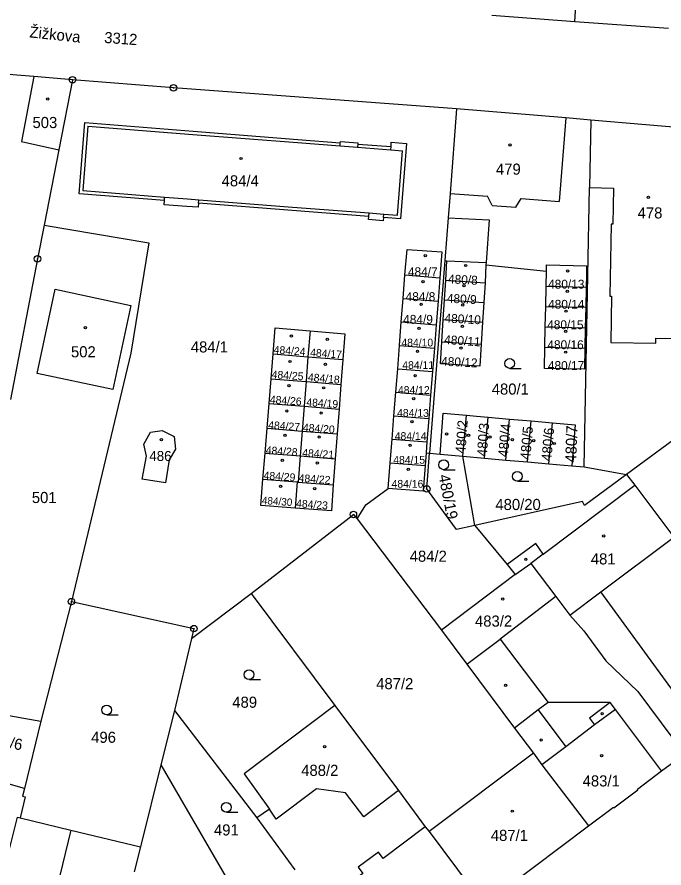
# Model space of a CAD drawing. Extents: x -733394 to -722299, y -1082822 to -1075049.
# Drawn here: x -728637.1 to -728538.1, y -1079699.5 to -1079569.2 of the extents above; entities that cross this region are included whole.
import ezdxf

# ---------------------------------------------------------------- set-up
doc = ezdxf.new("R2010")
doc.units = 0
for name, color, linetype in [('Hranice parcel', 7, 'Continuous'), ('Parcelní čísla', 7, 'Continuous'), ('Pop  PČ popisy', 7, 'Continuous'), ('Vnitřní kresba', 7, 'Continuous'), ('Značky bodu BP', 7, 'Continuous'), ('Značky budov', 7, 'Continuous'), ('Značky kultur', 7, 'Continuous')]:
    doc.layers.add(name, color=color, linetype=linetype)

msp = doc.modelspace()

# ---------------------------------------------------------------- linework, layer by layer
at = {"layer": 'Hranice parcel'}
for p, q in [((-728564.42, -1079568.91), (-728551.7, -1079569.89)), ((-728551.7, -1079569.89), (-728537.37, -1079570.91)), ((-728549.29, -1079585.02), (-728549.49, -1079595.32)), ((-728549.74, -1079608.76), (-728549.49, -1079595.32)), ((-728609.32, -1079597.7), (-728609.37, -1079598.34)), ((-728571.65, -1079606.5), (-728573.96, -1079636)), ((-728571.65, -1079606.5), (-728571.3, -1079606.52)), ((-728571.49, -1079609.52), (-728571.3, -1079606.52)), ((-728565.34, -1079607.15), (-728565.47, -1079609.91)), ((-728565.34, -1079607.15), (-728556.06, -1079608.11)), ((-728578.01, -1079612.3), (-728577.73, -1079608.7)), ((-728577.73, -1079608.7), (-728572.39, -1079609.12)), ((-728556.11, -1079610.42), (-728556.06, -1079608.11)), ((-728549.96, -1079608.74), (-728550, -1079610.55)), ((-728549.96, -1079608.74), (-728549.74, -1079608.76)), ((-728572.39, -1079609.12), (-728572.67, -1079612.71)), ((-728571.68, -1079612.53), (-728571.49, -1079609.52)), ((-728571.49, -1079609.52), (-728565.47, -1079609.91)), ((-728565.47, -1079609.91), (-728565.66, -1079612.91)), ((-728550.29, -1079638.08), (-728549.74, -1079608.76)), ((-728556.18, -1079613.51), (-728556.11, -1079610.42)), ((-728556.11, -1079610.42), (-728550, -1079610.55)), ((-728550, -1079610.55), (-728550.06, -1079613.65)), ((-728578.29, -1079615.89), (-728578.01, -1079612.3)), ((-728578.01, -1079612.3), (-728572.67, -1079612.71)), ((-728571.87, -1079615.53), (-728571.68, -1079612.53)), ((-728571.68, -1079612.53), (-728565.66, -1079612.91)), ((-728572.67, -1079612.71), (-728572.95, -1079616.31)), ((-728565.66, -1079612.91), (-728565.85, -1079615.92)), ((-728556.25, -1079616.64), (-728556.18, -1079613.51)), ((-728556.18, -1079613.51), (-728550.06, -1079613.65)), ((-728550.06, -1079613.65), (-728550.13, -1079616.78)), ((-728578.57, -1079619.48), (-728578.29, -1079615.89)), ((-728578.29, -1079615.89), (-728572.95, -1079616.31)), ((-728572.95, -1079616.31), (-728573.23, -1079619.9)), ((-728572.08, -1079618.92), (-728571.87, -1079615.53)), ((-728571.87, -1079615.53), (-728565.85, -1079615.92)), ((-728565.85, -1079615.92), (-728566.07, -1079619.3)), ((-728592.27, -1079617.25), (-728592.58, -1079621.22)), ((-728556.32, -1079619.76), (-728556.25, -1079616.64)), ((-728556.25, -1079616.64), (-728550.13, -1079616.78)), ((-728550.13, -1079616.78), (-728550.2, -1079619.89)), ((-728572.08, -1079618.92), (-728566.07, -1079619.3)), ((-728578.85, -1079623.07), (-728578.57, -1079619.48)), ((-728578.57, -1079619.48), (-728573.23, -1079619.9)), ((-728573.23, -1079619.9), (-728573.51, -1079623.49)), ((-728556.32, -1079619.76), (-728550.2, -1079619.89)), ((-728598.23, -1079624.59), (-728597.93, -1079620.79)), ((-728597.93, -1079620.79), (-728592.58, -1079621.22)), ((-728592.58, -1079621.22), (-728592.88, -1079625.02)), ((-728592.58, -1079621.22), (-728587.23, -1079621.66)), ((-728587.23, -1079621.66), (-728587.53, -1079625.45)), ((-728579.13, -1079626.66), (-728578.85, -1079623.07)), ((-728578.85, -1079623.07), (-728573.51, -1079623.49)), ((-728573.51, -1079623.49), (-728573.8, -1079627.08)), ((-728598.54, -1079628.39), (-728598.23, -1079624.59)), ((-728598.23, -1079624.59), (-728592.88, -1079625.02)), ((-728592.88, -1079625.02), (-728593.18, -1079628.81)), ((-728592.88, -1079625.02), (-728587.53, -1079625.45)), ((-728587.53, -1079625.45), (-728587.82, -1079629.24)), ((-728579.42, -1079630.26), (-728579.13, -1079626.66)), ((-728579.13, -1079626.66), (-728573.8, -1079627.08)), ((-728573.8, -1079627.08), (-728574.08, -1079630.67)), ((-728598.84, -1079632.18), (-728598.54, -1079628.39)), ((-728598.54, -1079628.39), (-728593.18, -1079628.81)), ((-728593.18, -1079628.81), (-728593.48, -1079632.61)), ((-728593.18, -1079628.81), (-728587.82, -1079629.24)), ((-728587.82, -1079629.24), (-728588.11, -1079633.03)), ((-728579.7, -1079633.85), (-728579.42, -1079630.26)), ((-728579.42, -1079630.26), (-728574.08, -1079630.67)), ((-728574.08, -1079630.67), (-728574.36, -1079634.27)), ((-728568.85, -1079636.46), (-728568.29, -1079630.19)), ((-728565.56, -1079636.75), (-728565, -1079630.48)), ((-728565, -1079630.48), (-728561.72, -1079630.76)), ((-728562.27, -1079637.04), (-728561.72, -1079630.76)), ((-728561.72, -1079630.76), (-728558.43, -1079631.05)), ((-728599.15, -1079635.98), (-728598.84, -1079632.18)), ((-728598.84, -1079632.18), (-728593.48, -1079632.61)), ((-728558.98, -1079637.33), (-728558.43, -1079631.05)), ((-728558.43, -1079631.05), (-728555.14, -1079631.34)), ((-728555.69, -1079637.61), (-728555.14, -1079631.34)), ((-728593.48, -1079632.61), (-728593.78, -1079636.4)), ((-728593.48, -1079632.61), (-728588.11, -1079633.03)), ((-728588.11, -1079633.03), (-728588.4, -1079636.83)), ((-728579.98, -1079637.44), (-728579.7, -1079633.85)), ((-728579.7, -1079633.85), (-728574.36, -1079634.27)), ((-728574.36, -1079634.27), (-728574.49, -1079635.95)), ((-728599.47, -1079639.98), (-728599.15, -1079635.98)), ((-728599.15, -1079635.98), (-728593.78, -1079636.4)), ((-728574.49, -1079635.95), (-728574.64, -1079637.86)), ((-728574.49, -1079635.95), (-728573.96, -1079636)), ((-728573.96, -1079636), (-728572.34, -1079636.16)), ((-728593.78, -1079636.4), (-728594.1, -1079640.4)), ((-728593.78, -1079636.4), (-728588.4, -1079636.83)), ((-728588.4, -1079636.83), (-728588.71, -1079640.82)), ((-728572.34, -1079636.16), (-728568.85, -1079636.46)), ((-728567.02, -1079647.05), (-728568.85, -1079636.46)), ((-728568.85, -1079636.46), (-728565.56, -1079636.75)), ((-728565.56, -1079636.75), (-728562.27, -1079637.04)), ((-728562.27, -1079637.04), (-728558.98, -1079637.33)), ((-728558.98, -1079637.33), (-728555.69, -1079637.61)), ((-728580.29, -1079641.38), (-728579.98, -1079637.44)), ((-728579.98, -1079637.44), (-728574.64, -1079637.86)), ((-728555.69, -1079637.61), (-728552.2, -1079637.92)), ((-728552.2, -1079637.92), (-728550.29, -1079638.08)), ((-728550.29, -1079638.08), (-728543.8, -1079639.25)), ((-728599.47, -1079639.98), (-728594.25, -1079640.39)), ((-728594.25, -1079640.39), (-728594.55, -1079644.38)), ((-728594.1, -1079640.4), (-728594.25, -1079640.39)), ((-728594.1, -1079640.4), (-728588.71, -1079640.82)), ((-728585.07, -1079646.06), (-728572.12, -1079663.09)), ((-728560.88, -1079654.54), (-728572.12, -1079663.09)), ((-728610.44, -1079664.37), (-728601.26, -1079657.49)), ((-728601.26, -1079657.49), (-728588.46, -1079674.64)), ((-728628.81, -1079658.71), (-728633.49, -1079677.02)), ((-728610.44, -1079664.37), (-728613.03, -1079675.38)), ((-728642.54, -1079675.39), (-728633.49, -1079677.02)), ((-728613.03, -1079675.38), (-728615.13, -1079683.71)), ((-728613.03, -1079675.38), (-728600.39, -1079691.8)), ((-728633.49, -1079677.02), (-728635.99, -1079687.31)), ((-728560.94, -1079678.06), (-728558.03, -1079681.92)), ((-728558.03, -1079681.92), (-728574.05, -1079693.93)), ((-728538.45, -1079684.61), (-728534.95, -1079682.05)), ((-728615.13, -1079683.71), (-728601.43, -1079707.28)), ((-728635.99, -1079687.31), (-728641.65, -1079685.72)), ((-728600.39, -1079691.8), (-728594.58, -1079699.77)), ((-728574.62, -1079693.18), (-728574.05, -1079693.93)), ((-728565.68, -1079705.08), (-728549.64, -1079693.06)), ((-728574.05, -1079693.93), (-728565.68, -1079705.08)), ((-728618.23, -1079696.26), (-728619.19, -1079700.08))]:
    msp.add_line(p, q, dxfattribs=at)
for points in [[(-728551.7, -1079569.89), (-728550.97, -1079557.79), (-728550.32, -1079548.58), (-728550.05, -1079543.95)], [(-728628.63, -1079578.81), (-728634.57, -1079578.33), (-728642.37, -1079577.71)], [(-728628.63, -1079578.81), (-728630.72, -1079589.53), (-728632.97, -1079601.07)], [(-728569.83, -1079583.29), (-728613.17, -1079580.06), (-728628.63, -1079578.81)], [(-728569.83, -1079583.29), (-728570.83, -1079596.23), (-728571.14, -1079599.94), (-728571.65, -1079606.5)], [(-728549.29, -1079585.02), (-728550.33, -1079584.92), (-728553.1, -1079584.64), (-728569.83, -1079583.29)], [(-728528.82, -1079586.62), (-728531.27, -1079586.51), (-728532.44, -1079586.41), (-728549.29, -1079585.02)], [(-728614.62, -1079597.97), (-728614.57, -1079597.29), (-728627.63, -1079596.27), (-728626.75, -1079585.38)], [(-728626.75, -1079585.38), (-728610.18, -1079586.68), (-728594.13, -1079587.94), (-728587.63, -1079588.45)], [(-728587.63, -1079588.45), (-728587.62, -1079588.25), (-728584.93, -1079588.46), (-728584.94, -1079588.66), (-728579.87, -1079589.05), (-728579.82, -1079588.38), (-728577.51, -1079588.55), (-728578.42, -1079600.11), (-728581.01, -1079599.91), (-728581.05, -1079600.41), (-728583.3, -1079600.21), (-728583.27, -1079599.73)], [(-728549.49, -1079595.32), (-728545.83, -1079595.39), (-728545.92, -1079600.91), (-728546.17, -1079600.91), (-728546.36, -1079611.95), (-728546.11, -1079611.95), (-728546.23, -1079619.03), (-728539.32, -1079619.14), (-728539.31, -1079618.4), (-728533.68, -1079618.49), (-728533.53, -1079610.86), (-728530.78, -1079609.9), (-728531.77, -1079607.17), (-728533, -1079607.39), (-728532.86, -1079601.24), (-728533.38, -1079601.23), (-728533.28, -1079596.52), (-728529.7, -1079596.68)], [(-728609.37, -1079598.34), (-728611.11, -1079598.22), (-728614.62, -1079597.97)], [(-728583.27, -1079599.73), (-728595, -1079598.82), (-728609.32, -1079597.7)], [(-728632.97, -1079601.07), (-728633.98, -1079606.23), (-728638.11, -1079627.77)], [(-728632.97, -1079601.07), (-728616.97, -1079603.77), (-728619.68, -1079620.65), (-728628.81, -1079658.71)], [(-728577.73, -1079608.7), (-728577.41, -1079604.78), (-728572.08, -1079605.16), (-728572.39, -1079609.12)], [(-728571.3, -1079606.52), (-728565.31, -1079606.79), (-728565.34, -1079607.15)], [(-728556.06, -1079608.11), (-728556.04, -1079607.17), (-728549.93, -1079607.3), (-728549.96, -1079608.74)], [(-728619.71, -1079613.36), (-728622.47, -1079626.26), (-728634.05, -1079623.79), (-728631.3, -1079610.87), (-728619.71, -1079613.36)], [(-728597.93, -1079620.79), (-728597.61, -1079616.79), (-728592.27, -1079617.25)], [(-728592.27, -1079617.25), (-728586.95, -1079617.72), (-728587.23, -1079621.66)], [(-728566.07, -1079619.3), (-728566.28, -1079622.68), (-728572.29, -1079622.29), (-728572.08, -1079618.92)], [(-728550.2, -1079619.89), (-728550.27, -1079623.14), (-728556.39, -1079623.01), (-728556.32, -1079619.76)], [(-728572.34, -1079636.16), (-728571.88, -1079629.88), (-728568.29, -1079630.19)], [(-728568.29, -1079630.19), (-728566.77, -1079630.32), (-728565, -1079630.48)], [(-728555.14, -1079631.34), (-728551.65, -1079631.64), (-728552.2, -1079637.92)], [(-728532.91, -1079631.44), (-728533.01, -1079631.31), (-728543.8, -1079639.25)], [(-728617.97, -1079639.98), (-728617.33, -1079636.45), (-728617.7, -1079634.59), (-728616.71, -1079632.77), (-728614.89, -1079632.5), (-728613.08, -1079633.45), (-728612.84, -1079635.37), (-728613.82, -1079637), (-728614.41, -1079640.5), (-728617.97, -1079639.98)], [(-728567.02, -1079647.05), (-728569.86, -1079647.68), (-728570.96, -1079646.16), (-728574.39, -1079641.46), (-728573.96, -1079636)], [(-728574.64, -1079637.86), (-728574.95, -1079641.8), (-728580.29, -1079641.38)], [(-728594.55, -1079644.38), (-728599.79, -1079643.98), (-728599.47, -1079639.98)], [(-728543.8, -1079639.25), (-728550.23, -1079644), (-728550.56, -1079643.39), (-728567.02, -1079647.05)], [(-728543.8, -1079639.25), (-728542.52, -1079640.9), (-728536.59, -1079648.83)], [(-728588.71, -1079640.82), (-728588.99, -1079644.81), (-728594.55, -1079644.38)], [(-728585.07, -1079646.06), (-728583.71, -1079643.9), (-728580.29, -1079641.38)], [(-728601.26, -1079657.49), (-728585.63, -1079645.37), (-728585.07, -1079646.06)], [(-728567.02, -1079647.05), (-728562.11, -1079653.05), (-728560.88, -1079654.54)], [(-728531.54, -1079679.47), (-728547.75, -1079657.23), (-728536.59, -1079648.83)], [(-728560.88, -1079654.54), (-728558.47, -1079652.87), (-728554.63, -1079657.93), (-728552.47, -1079660.78), (-728550.33, -1079663.2), (-728546.96, -1079667.8), (-728542.07, -1079672.45), (-728534.95, -1079682.05)], [(-728628.81, -1079658.71), (-728610.04, -1079662.85), (-728610.44, -1079664.37)], [(-728572.12, -1079663.09), (-728568.27, -1079668.3), (-728560.94, -1079678.06)], [(-728588.46, -1079674.64), (-728602.37, -1079685.1), (-728598.48, -1079690.49), (-728600.39, -1079691.8)], [(-728588.46, -1079674.64), (-728578.74, -1079687.65), (-728574.62, -1079693.18)], [(-728538.45, -1079684.61), (-728545.52, -1079675.21), (-728546.31, -1079674.16), (-728555.83, -1079674.15), (-728557.33, -1079675.29), (-728560.94, -1079678.06)], [(-728558.03, -1079681.92), (-728556.78, -1079683.69), (-728549.64, -1079693.06)], [(-728615.13, -1079683.71), (-728618.12, -1079695.86), (-728618.23, -1079696.26)], [(-728549.64, -1079693.06), (-728545.83, -1079690.19), (-728545.75, -1079690.3), (-728542.06, -1079687.51), (-728542.15, -1079687.4), (-728538.45, -1079684.61)], [(-728635.99, -1079687.31), (-728636.28, -1079688.5), (-728635.86, -1079688.61), (-728636.65, -1079691.83)], [(-728647.5, -1079730.8), (-728645.37, -1079722.49), (-728643.96, -1079716.99), (-728643.51, -1079717.1), (-728643.19, -1079715.67), (-728642.19, -1079712.1), (-728638.7, -1079698.26), (-728637.07, -1079691.73), (-728636.65, -1079691.83)], [(-728636.65, -1079691.83), (-728628.91, -1079693.69), (-728618.23, -1079696.26)], [(-728574.62, -1079693.18), (-728581.09, -1079698.03), (-728581.81, -1079697.07), (-728584.9, -1079699.36), (-728584.17, -1079700.33), (-728587.53, -1079702.85), (-728590.64, -1079705.18)]]:
    msp.add_lwpolyline(points, dxfattribs=at)
at = {"layer": 'Vnitřní kresba'}
for p, q in [((-728634.57, -1079578.33), (-728636.44, -1079588.25)), ((-728553.1, -1079584.64), (-728554.14, -1079597.43)), ((-728626.27, -1079585.94), (-728627.07, -1079595.79)), ((-728626.27, -1079585.94), (-728610.22, -1079587.19)), ((-728610.22, -1079587.19), (-728594.17, -1079588.44)), ((-728636.44, -1079588.25), (-728630.72, -1079589.53)), ((-728594.17, -1079588.44), (-728587.67, -1079588.95)), ((-728587.67, -1079588.95), (-728587.63, -1079588.45)), ((-728587.67, -1079588.95), (-728584.98, -1079589.16)), ((-728584.94, -1079588.66), (-728584.98, -1079589.16)), ((-728584.98, -1079589.16), (-728579.91, -1079589.55)), ((-728579.91, -1079589.55), (-728579.87, -1079589.05)), ((-728579.91, -1079589.55), (-728578.12, -1079589.69)), ((-728578.9, -1079599.55), (-728578.12, -1079589.69)), ((-728627.07, -1079595.79), (-728614.53, -1079596.77)), ((-728614.57, -1079597.29), (-728614.53, -1079596.77)), ((-728614.53, -1079596.77), (-728611.02, -1079597.04)), ((-728570.83, -1079596.23), (-728565.08, -1079596.64)), ((-728564.4, -1079598.09), (-728565.08, -1079596.64)), ((-728560.77, -1079598.33), (-728559.95, -1079597.01)), ((-728559.95, -1079597.01), (-728554.14, -1079597.43)), ((-728611.02, -1079597.04), (-728609.28, -1079597.18)), ((-728609.32, -1079597.7), (-728609.28, -1079597.18)), ((-728609.28, -1079597.18), (-728594.96, -1079598.3)), ((-728594.96, -1079598.3), (-728583.23, -1079599.21)), ((-728564.4, -1079598.09), (-728560.77, -1079598.33)), ((-728583.27, -1079599.73), (-728583.23, -1079599.21)), ((-728583.23, -1079599.21), (-728580.97, -1079599.39)), ((-728581.01, -1079599.91), (-728580.97, -1079599.39)), ((-728580.97, -1079599.39), (-728578.9, -1079599.55)), ((-728571.14, -1079599.94), (-728564.85, -1079600.27)), ((-728564.85, -1079600.27), (-728565.31, -1079606.79)), ((-728556.58, -1079651.45), (-728542.52, -1079640.9)), ((-728557.72, -1079649.81), (-728562.11, -1079653.05)), ((-728556.58, -1079651.45), (-728557.72, -1079649.81)), ((-728556.58, -1079651.45), (-728558.47, -1079652.87)), ((-728554.63, -1079657.93), (-728563.15, -1079664.47)), ((-728552.47, -1079660.78), (-728547.75, -1079657.23)), ((-728568.27, -1079668.3), (-728563.15, -1079664.47)), ((-728563.15, -1079664.47), (-728555.83, -1079674.15)), ((-728546.31, -1079674.16), (-728549.48, -1079676.54)), ((-728557.33, -1079675.29), (-728553.11, -1079680.93)), ((-728545.52, -1079675.21), (-728548.69, -1079677.59)), ((-728548.69, -1079677.59), (-728553.11, -1079680.93)), ((-728549.48, -1079676.54), (-728548.69, -1079677.59)), ((-728553.11, -1079680.93), (-728556.78, -1079683.69)), ((-728591.28, -1079687.37), (-728597.43, -1079692.03)), ((-728586.84, -1079687.99), (-728591.28, -1079687.37)), ((-728584.05, -1079691.68), (-728586.84, -1079687.99)), ((-728578.74, -1079687.65), (-728584.05, -1079691.68)), ((-728597.43, -1079692.03), (-728598.48, -1079690.49)), ((-728628.91, -1079693.69), (-728631.07, -1079702.68))]:
    msp.add_line(p, q, dxfattribs=at)
at = {"layer": 'Značky bodu BP'}
for centre, radius in [((-728628.63, -1079578.81), 0.5), ((-728628.63, -1079578.81), 0.0303), ((-728613.17, -1079580.06), 0.5), ((-728613.17, -1079580.06), 0.0303), ((-728633.98, -1079606.23), 0.5), ((-728633.98, -1079606.23), 0.0303), ((-728574.39, -1079641.46), 0.5), ((-728574.39, -1079641.46), 0.0303), ((-728585.63, -1079645.37), 0.5), ((-728585.63, -1079645.37), 0.0303), ((-728628.81, -1079658.71), 0.5), ((-728628.81, -1079658.71), 0.0303), ((-728610.04, -1079662.85), 0.5), ((-728610.04, -1079662.85), 0.0303)]:
    msp.add_circle(centre, radius, dxfattribs=at)
at = {"layer": 'Značky budov'}
for centre in [(-728632.43, -1079581.77), (-728561.66, -1079588.79), (-728602.83, -1079590.87), (-728540.45, -1079596.8), (-728574.62, -1079605.76), (-728568.44, -1079607.25), (-728552.84, -1079608.08), (-728574.97, -1079609.72), (-728568.69, -1079610.32), (-728552.89, -1079611.19), (-728575.25, -1079613.18), (-728568.88, -1079613.3), (-728553.06, -1079614.24), (-728568.94, -1079616.56), (-728626.65, -1079616.78), (-728575.57, -1079616.86), (-728553.14, -1079617.32), (-728595.12, -1079618.06), (-728589.64, -1079618.56), (-728575.81, -1079620.39), (-728569.16, -1079619.9), (-728553.11, -1079620.52), (-728595.33, -1079621.95), (-728589.92, -1079622.38), (-728576.17, -1079624.11), (-728595.5, -1079625.63), (-728590.2, -1079625.98), (-728576.38, -1079627.64), (-728595.82, -1079629.52), (-728590.56, -1079629.84), (-728576.66, -1079631.14), (-728596.11, -1079633.27), (-728590.87, -1079633.52), (-728571.35, -1079633.04), (-728567.99, -1079633.25), (-728564.71, -1079633.52), (-728615.02, -1079633.9), (-728576.94, -1079634.79), (-728561.28, -1079633.9), (-728558.02, -1079634.06), (-728554.88, -1079634.5), (-728596.53, -1079637.09), (-728591.16, -1079637.51), (-728577.23, -1079638.46), (-728596.78, -1079641.08), (-728591.55, -1079641.4), (-728547.31, -1079648.65), (-728559.23, -1079652.22), (-728562.77, -1079658.33), (-728562.32, -1079671.54), (-728547.54, -1079675.87), (-728556.88, -1079679.89), (-728590.04, -1079680.9), (-728547.63, -1079682.28), (-728561.31, -1079690.79)]:
    msp.add_circle(centre, 0.175, dxfattribs=at)
at = {"layer": 'Značky kultur'}
for p, q in [((-728561.7, -1079623), (-728559.95, -1079623)), ((-728571.82, -1079638.51), (-728570.07, -1079638.51)), ((-728560.52, -1079640.29), (-728558.77, -1079640.29)), ((-728601.61, -1079670.64), (-728599.86, -1079670.64)), ((-728623.4, -1079676.05), (-728621.65, -1079676.05)), ((-728605.08, -1079690.95), (-728603.33, -1079690.95))]:
    msp.add_line(p, q, dxfattribs=at)
for centre in [(-728561.7, -1079622.25), (-728571.82, -1079637.76), (-728560.52, -1079639.54), (-728601.61, -1079669.89), (-728623.4, -1079675.3), (-728605.08, -1079690.2)]:
    msp.add_circle(centre, 0.75, dxfattribs=at)

# ---------------------------------------------------------------- texts
at = {"layer": 'Parcelní čísla'}
for s, height, rotation, p in [('3312', 1.7, 356, (-728623.82, -1079573.17)), ('480/8', 1.36, 357, (-728571.17, -1079609.97)), ('480/9', 1.36, 357, (-728571.34, -1079612.93)), ('480/10', 1.36, 357, (-728571.7, -1079615.97)), ('480/11', 1.36, 356, (-728571.76, -1079619.25)), ('484/24', 1.19, 356, (-728597.86, -1079620.71)), ('484/17', 1.19, 356, (-728592.28, -1079621.15)), ('480/12', 1.36, 357, (-728572.22, -1079622.57)), ('484/25', 1.19, 356, (-728598.17, -1079624.49)), ('484/18', 1.19, 355, (-728592.63, -1079624.91)), ('484/26', 1.19, 356, (-728598.45, -1079628.34)), ('484/19', 1.19, 356, (-728592.86, -1079628.74)), ('484/27', 1.19, 356, (-728598.7, -1079632.24)), ('484/20', 1.19, 356, (-728593.39, -1079632.63)), ('480/2', 1.53, 86, (-728568.48, -1079636.09)), ('480/3', 1.53, 86, (-728565.2, -1079636.51)), ('480/4', 1.53, 85, (-728561.96, -1079636.62)), ('480/5', 1.53, 85, (-728558.57, -1079637.04)), ('480/6', 1.53, 85, (-728555.33, -1079637.25)), ('480/7', 1.7, 88, (-728551.51, -1079637.46)), ('484/28', 1.19, 356, (-728599.08, -1079636.1)), ('484/21', 1.19, 356, (-728593.49, -1079636.49)), ('484/29', 1.19, 356, (-728599.41, -1079639.96)), ('484/22', 1.19, 356, (-728594.04, -1079640.36)), ('480/19', 1.7, 281, (-728572.59, -1079639.4)), ('484/30', 1.14, 356, (-728599.67, -1079643.76)), ('484/23', 1.19, 356, (-728594.43, -1079644.25)), ('499/6', 1.7, 349, (-728642.05, -1079680.41))]:
    msp.add_text(s, height=height, rotation=rotation, dxfattribs=at).set_placement(p)
for s, height, p in [('503', 1.7, (-728634.76, -1079586.21)), ('479', 1.7, (-728563.8, -1079593.35)), ('484/4', 1.7, (-728605.8, -1079595.14)), ('478', 1.7, (-728542.11, -1079600.05)), ('484/7', 1.36, (-728577.28, -1079608.89)), ('480/13', 1.36, (-728555.82, -1079610.79)), ('484/8', 1.36, (-728577.63, -1079612.7)), ('480/14', 1.36, (-728555.82, -1079613.87)), ('484/9', 1.36, (-728578.01, -1079616.18)), ('480/15', 1.36, (-728555.96, -1079617)), ('484/1', 1.7, (-728610.52, -1079620.57)), ('484/10', 1.19, (-728578.28, -1079619.65)), ('480/16', 1.36, (-728555.93, -1079620.06)), ('502', 1.7, (-728628.87, -1079621.31)), ('484/11', 1.19, (-728578.14, -1079623.09)), ('480/17', 1.36, (-728555.85, -1079623.25)), ('484/12', 1.19, (-728578.81, -1079626.91)), ('480/1', 1.7, (-728564.45, -1079627.02)), ('484/13', 1.19, (-728578.94, -1079630.42)), ('484/14', 1.19, (-728579.3, -1079633.96)), ('486', 1.53, (-728616.88, -1079637.18)), ('484/15', 1.19, (-728579.52, -1079637.6)), ('484/16', 1.19, (-728579.78, -1079641.27)), ('501', 1.7, (-728634.86, -1079643.62)), ('480/20', 1.7, (-728563.89, -1079644.69)), ('484/2', 1.7, (-728577.01, -1079652.61)), ('481', 1.7, (-728549.28, -1079653.02)), ('483/2', 1.7, (-728567.01, -1079662.54)), ('487/2', 1.7, (-728582.14, -1079672.12)), ('489', 1.7, (-728604.17, -1079674.96)), ('496', 1.7, (-728625.78, -1079680.33)), ('488/2', 1.7, (-728593.62, -1079685.39)), ('483/1', 1.7, (-728550.53, -1079687.01)), ('491', 1.7, (-728606.98, -1079694.51)), ('487/1', 1.7, (-728564.59, -1079695.35))]:
    msp.add_text(s, height=height, dxfattribs=at).set_placement(p)
at = {"layer": 'Pop  PČ popisy'}
msp.add_text('Žižkova', height=1.7, rotation=354, dxfattribs=at).set_placement((-728635.29, -1079572.32))

doc.saveas('drawing.dxf')
